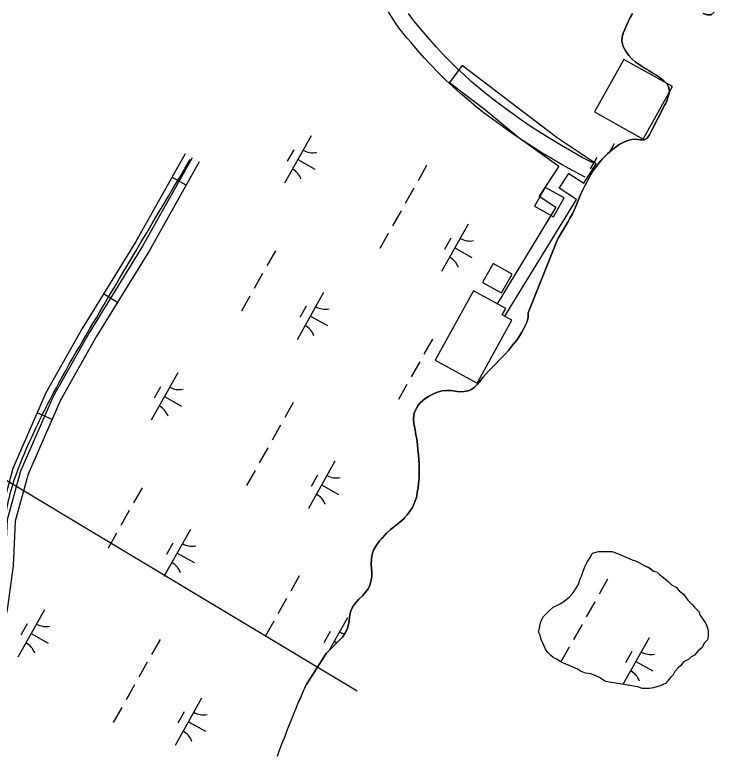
# Model space of a CAD drawing. Extents: x 3913936 to 3933962, y 195330 to 217741.
# Drawn here: x 3928086 to 3928731, y 206334 to 207016 of the extents above; entities that cross this region are included whole.
import ezdxf

# ---------------------------------------------------------------- set-up
doc = ezdxf.new("R2010")
doc.units = 0
for name, color, linetype in [('V-BLDG-OTLN', 7, 'Continuous'), ('V-DOMW-TANK', 7, 'Continuous'), ('V-ROAD-CNTR', 7, 'Continuous'), ('V-TOPO-SHOR', 7, 'Continuous'), ('V-UTIL-LINE', 7, 'Continuous'), ('V-WETL-SWMP', 7, 'Continuous')]:
    doc.layers.add(name, color=color, linetype=linetype)

msp = doc.modelspace()

# ---------------------------------------------------------------- linework, layer by layer
at = {"layer": 'V-BLDG-OTLN'}
for points in [[(3928692.97, 206949.93), (3928648.03, 206975.12), (3928620.92, 206926.77), (3928665.86, 206901.58)], [(3928575.3, 206856.95), (3928565.59, 206839.47), (3928583.07, 206829.76), (3928592.78, 206847.24)], [(3928527.3, 206786.66), (3928517.59, 206769.18), (3928535.07, 206759.47), (3928544.78, 206776.95)], [(3928509.16, 206761.39), (3928473.86, 206697.36), (3928512.44, 206676.09), (3928544.53, 206734.29), (3928535.76, 206739.12), (3928538.97, 206744.95)]]:
    msp.add_lwpolyline(points, close=True, dxfattribs=at)
at = {"layer": 'V-DOMW-TANK'}
for points in [[(3928498.66, 206969.56), (3928486.97, 206953.9)], [(3928538, 206737.89), (3928604.32, 206845.79), (3928588.31, 206856.32), (3928597.14, 206869.86), (3928610.88, 206860.75), (3928622.31, 206878.64), (3928586.32, 206902.58), (3928536.39, 206940.95), (3928498.66, 206969.56)], [(3928486.97, 206953.9), (3928520.61, 206928.34), (3928551.43, 206902.72), (3928588.08, 206876.62), (3928569.74, 206848.82), (3928585.15, 206838.76), (3928531.01, 206749.34)]]:
    msp.add_lwpolyline(points, dxfattribs=at)
at = {"layer": 'V-ROAD-CNTR'}
for p, q in [((3928243.91, 206858.87), (3928230.83, 206866.22)), ((3928180.57, 206750.78), (3928167.8, 206758.65)), ((3928120.28, 206642.63), (3928106.53, 206648.64))]:
    msp.add_line(p, q, dxfattribs=at)
for points in [[(3928612.29, 206866.24), (3928602.41, 206871.46), (3928592.57, 206876.9), (3928582.82, 206882.53), (3928573.18, 206888.33), (3928563.65, 206894.31), (3928554.22, 206900.46), (3928544.91, 206906.79), (3928535.72, 206913.29), (3928526.69, 206919.93), (3928519.17, 206925.53), (3928511.75, 206931.35), (3928504.45, 206937.33), (3928497.3, 206943.48), (3928490.29, 206949.79), (3928483.42, 206956.26), (3928476.7, 206962.89), (3928470.14, 206969.67), (3928463.74, 206976.6), (3928457.49, 206983.67), (3928451.53, 206990.73), (3928447.75, 206994.97), (3928443.98, 206999.53), (3928440.37, 207004.22), (3928436.94, 207009.05), (3928433.69, 207014), (3928430.63, 207019.06)], [(3928619.3, 206879.5), (3928609.55, 206884.66), (3928599.95, 206889.96), (3928590.44, 206895.45), (3928581.04, 206901.11), (3928571.73, 206906.94), (3928562.54, 206912.95), (3928553.46, 206919.12), (3928544.49, 206925.46), (3928535.61, 206931.98), (3928528.28, 206937.45), (3928521.13, 206943.05), (3928514.1, 206948.82), (3928507.2, 206954.75), (3928500.45, 206960.83), (3928493.83, 206967.06), (3928487.36, 206973.45), (3928481.04, 206979.98), (3928474.87, 206986.65), (3928468.85, 206993.47), (3928462.87, 207000.56), (3928459.13, 207004.75), (3928455.71, 207008.89), (3928452.44, 207013.14), (3928449.33, 207017.51)], [(3928249.62, 206884.33), (3928203.67, 206802.59), (3928154.45, 206722.69), (3928121.37, 206663.84), (3928091.15, 206594.77), (3928078.9, 206550.02), (3928076.87, 206508.14), (3928071.57, 206468.09), (3928063, 206429.88), (3928031.76, 206374.3), (3927995.4, 206317.29), (3927964.97, 206278.46), (3927925.14, 206253.52), (3927897.35, 206234.72), (3927869.98, 206224.29), (3927816.04, 206220.19), (3927738.4, 206212.2), (3927691.81, 206221.17), (3927639.71, 206220.34), (3927596.4, 206227.48), (3927556.76, 206241.16), (3927494.63, 206276.08), (3927419.43, 206318.35), (3927393.28, 206333.06)], [(3928243.08, 206888.01), (3928197.21, 206806.4), (3928147.99, 206726.5), (3928114.65, 206667.19), (3928084.06, 206597.28), (3928071.45, 206551.21), (3928069.4, 206508.81), (3928064.18, 206469.41), (3928055.92, 206432.6), (3928025.32, 206378.16), (3927989.27, 206321.63), (3927959.88, 206284.12), (3927921.04, 206259.81), (3927893.87, 206241.41), (3927868.33, 206231.68), (3927815.37, 206227.66), (3927738.73, 206219.77), (3927692.47, 206228.69), (3927640.27, 206227.85), (3927598.24, 206234.78), (3927559.84, 206248.03), (3927498.29, 206282.63), (3927416.33, 206328.7)], [(3928256.16, 206880.66), (3928210.14, 206798.79), (3928160.92, 206718.89), (3928128.09, 206660.49), (3928098.24, 206592.27), (3928086.36, 206548.84), (3928084.35, 206507.46), (3928078.96, 206466.78), (3928070.08, 206427.17), (3928038.19, 206370.44), (3928001.53, 206312.95), (3927970.06, 206272.8), (3927929.23, 206247.23), (3927900.84, 206228.02), (3927871.63, 206216.89), (3927816.71, 206212.72), (3927738.07, 206204.62), (3927691.16, 206213.66), (3927639.16, 206212.83), (3927594.55, 206220.18), (3927553.67, 206234.29), (3927490.97, 206269.54), (3927415.71, 206311.84), (3927408.18, 206316.08)]]:
    msp.add_lwpolyline(points, dxfattribs=at)
msp.add_spline([(3927406.66, 206320.8), (3927451.29, 206294.71), (3927529.11, 206252.74), (3927582.72, 206227.75), (3927615.38, 206218.6), (3927657.43, 206213.85), (3927733.94, 206214.17), (3927816.9, 206215.33), (3927864.12, 206222.21), (3927914.92, 206248.99), (3927962.76, 206282.58), (3927996.01, 206321.93), (3928040.12, 206389.76), (3928068.51, 206440.02), (3928073.44, 206468.77), (3928076.19, 206505.04), (3928078.37, 206558.07), (3928093.71, 206608.53), (3928118.48, 206661.01), (3928167.49, 206747.25), (3928247.87, 206882.68)], degree=3, dxfattribs=at)
at = {"layer": 'V-TOPO-SHOR'}
for points in [[(3928656.01, 207017.58), (3928653.83, 207013.92), (3928651.85, 207009.66), (3928650.06, 207005.8), (3928648.87, 207002.83), (3928647.39, 206999.37), (3928646.49, 206996.01), (3928646.19, 206991.55), (3928647.38, 206987.1), (3928649.65, 206982.84), (3928652.62, 206978.58), (3928655.58, 206975.32), (3928658.45, 206972.94), (3928662.11, 206970.26), (3928666.67, 206967.19), (3928670.92, 206964.71), (3928674.18, 206962.83), (3928677.94, 206960.65), (3928681.6, 206957.97), (3928684.77, 206955.4), (3928687.83, 206952.23), (3928689.52, 206949.06), (3928690.01, 206945.2), (3928688.72, 206940.75), (3928688.02, 206937.78), (3928686.64, 206934.71), (3928685.84, 206933.23), (3928673.35, 206908.99), (3928671.47, 206905.52), (3928669.49, 206902.46), (3928666.82, 206900.87), (3928663.06, 206900.88), (3928658.8, 206901.47), (3928655.14, 206900.98), (3928650.78, 206899.9), (3928647.91, 206898.81), (3928643.75, 206896.44), (3928641.08, 206894.56), (3928637.91, 206892.08), (3928632.96, 206888.03), (3928630.78, 206885.85), (3928628.2, 206883.28), (3928624.84, 206879.33), (3928622.26, 206875.96), (3928618.99, 206871.61), (3928617.31, 206868.54), (3928615.62, 206865.28), (3928613.44, 206861.22), (3928611.86, 206858.35), (3928609.68, 206854.1), (3928608.19, 206850.93), (3928606.9, 206847.76), (3928605.21, 206843.31), (3928603.83, 206840.14), (3928602.04, 206835.79), (3928600.46, 206832.52)], [(3928731.33, 207018.61), (3928728.46, 207016.14), (3928725.19, 207016.15), (3928721.04, 207017.33)], [(3928600.46, 206832.52), (3928598.18, 206828.37), (3928596.49, 206825.4), (3928594.31, 206821.64), (3928592.03, 206817.88), (3928590.05, 206814.52), (3928588.07, 206811.05), (3928586.78, 206808.88), (3928559.62, 206741.19), (3928559.61, 206736.94), (3928558.82, 206733.28), (3928557.73, 206730.8), (3928557.53, 206730.31), (3928555.95, 206727.34), (3928553.66, 206723.28), (3928551.88, 206720.11), (3928549.21, 206715.96), (3928545.34, 206711.21), (3928541.38, 206706.27), (3928538.21, 206702.61), (3928535.64, 206700.13), (3928532.57, 206696.97), (3928530.19, 206694.4), (3928526.52, 206690.74), (3928523.75, 206687.97), (3928520.18, 206684.01), (3928517.81, 206681.24), (3928514.74, 206677.38), (3928512.66, 206674.81), (3928509.88, 206672.24), (3928507.41, 206670.46), (3928504.34, 206668.98), (3928500.58, 206668.39), (3928496.12, 206668.19), (3928492.46, 206668.69), (3928488.4, 206669.38), (3928484.44, 206669.38), (3928480.29, 206669.09), (3928476.13, 206667.91), (3928472.37, 206666.43), (3928467.61, 206663.95), (3928464.35, 206661.78), (3928460.29, 206658.22), (3928457.91, 206655.35), (3928455.53, 206651.29), (3928454.34, 206648.32), (3928453.74, 206643.08), (3928454.14, 206638.82), (3928455.32, 206633.08), (3928456.11, 206628.53), (3928456.8, 206624.86), (3928457.49, 206619.32), (3928457.98, 206615.06), (3928458.37, 206609.82), (3928458.86, 206605.96), (3928459.16, 206600.91), (3928459.16, 206596.95), (3928459.15, 206593.19), (3928458.95, 206588.54), (3928458.55, 206583.39), (3928458.06, 206579.63), (3928457.36, 206575.57), (3928456.76, 206571.91), (3928455.87, 206568.94), (3928454.48, 206564.98), (3928452.8, 206561.32), (3928449.73, 206556.97), (3928447.84, 206554.5), (3928445.56, 206551.82), (3928444.87, 206550.93), (3928441.21, 206547.77), (3928438.24, 206545.3), (3928435.07, 206542.92), (3928432.59, 206541.04), (3928429.03, 206537.68), (3928426.95, 206535.51), (3928424.77, 206533.03), (3928422.59, 206530.46), (3928419.62, 206526.7), (3928417.14, 206522.55), (3928415.65, 206518.29), (3928414.96, 206513.84), (3928414.85, 206508.69), (3928415.05, 206504.93), (3928415.24, 206501.76), (3928415.24, 206497.8), (3928414.35, 206493.05), (3928413.45, 206489.59), (3928411.97, 206486.22), (3928409.69, 206483.06), (3928407.11, 206480.19), (3928403.45, 206476.63), (3928399.69, 206472.47), (3928397.5, 206469.21), (3928396.02, 206465.94), (3928395.23, 206462.58), (3928394.83, 206459.31), (3928394.03, 206454.66), (3928393.04, 206449.91), (3928391.16, 206446.05), (3928388.18, 206441.7)], [(3928630.87, 206400.58), (3928625.34, 206404.54), (3928621.38, 206406.13), (3928617.43, 206407.71), (3928612.68, 206408.51), (3928607.93, 206410.1), (3928604.77, 206412.47), (3928600.81, 206414.06), (3928596.85, 206415.64), (3928592.9, 206417.23), (3928589.73, 206418.81), (3928585.78, 206421.19), (3928582.61, 206422.77), (3928580.24, 206425.15), (3928577.87, 206427.53), (3928575.5, 206430.69), (3928573.12, 206436.24), (3928571.54, 206439.4), (3928570.75, 206443.36), (3928569.17, 206446.52), (3928569.97, 206449.69), (3928570.76, 206453.65), (3928571.56, 206456.81), (3928573.93, 206460.77), (3928576.31, 206463.14), (3928578.69, 206465.51), (3928582.64, 206469.47), (3928586.6, 206471.05), (3928589.77, 206472.63), (3928592.94, 206475), (3928597.69, 206478.96), (3928600.85, 206482.12), (3928604.02, 206486.86), (3928606.4, 206490.82), (3928607.2, 206494.78), (3928608.78, 206497.94), (3928610.37, 206502.69), (3928611.95, 206506.64), (3928614.33, 206511.39), (3928616.71, 206515.35), (3928619.08, 206519.3), (3928624.62, 206520.88), (3928628.58, 206520.88), (3928631.75, 206520.88), (3928637.29, 206520.87), (3928641.24, 206519.29), (3928645.2, 206517.7), (3928650.73, 206515.33), (3928655.48, 206512.95), (3928658.65, 206512.15), (3928661.81, 206510.57), (3928667.35, 206507.4), (3928671.31, 206505.82), (3928675.26, 206502.65), (3928678.43, 206501.85), (3928680.8, 206499.48), (3928684.75, 206496.31), (3928688.71, 206493.14), (3928691.87, 206489.97), (3928696.62, 206487.59), (3928698.99, 206484.43), (3928702.95, 206481.26), (3928706.9, 206475.71), (3928710.85, 206471.76), (3928713.23, 206469.38), (3928717.18, 206465.42), (3928717.97, 206462.26), (3928720.34, 206459.09), (3928723.51, 206454.34), (3928725.09, 206450.38), (3928725.87, 206447.21), (3928725.87, 206442.46), (3928725.08, 206439.3), (3928721.91, 206436.14), (3928720.32, 206432.18), (3928716.37, 206429.02), (3928713.2, 206425.06), (3928710.03, 206423.48), (3928707.66, 206421.11), (3928702.91, 206418.74), (3928700.53, 206415.57), (3928698.15, 206413.2), (3928694.98, 206410.04), (3928693.4, 206406.87), (3928691.02, 206404.5), (3928688.65, 206401.34), (3928686.27, 206398.96), (3928681.52, 206396.59), (3928678.36, 206395.8), (3928675.19, 206395.01), (3928671.23, 206394.22), (3928668.07, 206394.23), (3928664.9, 206394.23), (3928660.95, 206395.82), (3928630.87, 206400.58)], [(3928388.18, 206441.7), (3928385.81, 206439.13), (3928382.34, 206435.77), (3928378.57, 206431.91), (3928375.41, 206428.74), (3928373.33, 206426.57), (3928354.84, 206397.62)], [(3928347.55, 206380.98), (3928350.11, 206386.76), (3928352.41, 206392.15), (3928354.46, 206396.87), (3928354.84, 206397.62)], [(3928328.26, 206331.89), (3928330.3, 206337.27), (3928332.6, 206343.7), (3928335.28, 206350.27), (3928336.55, 206354.07), (3928338.47, 206358.8), (3928340.9, 206364.57), (3928343.46, 206370.87), (3928344.99, 206374.68), (3928347.55, 206380.98)]]:
    msp.add_lwpolyline(points, dxfattribs=at)
at = {"layer": 'V-UTIL-LINE'}
msp.add_line((3924921.92, 208479.62), (3928401.93, 206392.15), dxfattribs=at)
at = {"layer": 'V-WETL-SWMP'}
for p, q in [((3928359.29, 206904.37), (3928334.79, 206860.79)), ((3928638.89, 206897.15), (3928634.45, 206889.25)), ((3928343.26, 206891.59), (3928337.38, 206881.13)), ((3928622.86, 206884.37), (3928616.98, 206873.91)), ((3928347.04, 206882.58), (3928362.73, 206873.76)), ((3928465.89, 206877.06), (3928458.04, 206863.11)), ((3928454.12, 206856.14), (3928446.28, 206842.19)), ((3928442.36, 206835.22), (3928434.52, 206821.27)), ((3928504.29, 206822.86), (3928479.79, 206779.28)), ((3928430.6, 206814.3), (3928422.76, 206800.35)), ((3928488.26, 206810.08), (3928482.37, 206799.62)), ((3928326.35, 206798.39), (3928318.51, 206784.44)), ((3928492.04, 206801.07), (3928507.73, 206792.25)), ((3928314.59, 206777.47), (3928306.75, 206763.52)), ((3928302.83, 206756.55), (3928294.99, 206742.6)), ((3928370.92, 206759.9), (3928346.42, 206716.32)), ((3928354.89, 206747.12), (3928349.01, 206736.66)), ((3928358.67, 206738.11), (3928374.36, 206729.29)), ((3928471.34, 206716.88), (3928463.5, 206702.93)), ((3928459.58, 206695.96), (3928451.74, 206682.01)), ((3928236.32, 206685.61), (3928211.82, 206642.03)), ((3928220.28, 206672.83), (3928214.4, 206662.37)), ((3928447.82, 206675.04), (3928439.98, 206661.09)), ((3928224.07, 206663.82), (3928239.76, 206655)), ((3928342.91, 206658.3), (3928335.07, 206644.35)), ((3928331.15, 206637.38), (3928323.31, 206623.43)), ((3928319.39, 206616.46), (3928311.55, 206602.51)), ((3928381.32, 206604.11), (3928356.82, 206560.52)), ((3928307.63, 206595.54), (3928299.79, 206581.59)), ((3928365.28, 206591.32), (3928359.4, 206580.86)), ((3928203.37, 206579.63), (3928195.53, 206565.68)), ((3928369.07, 206582.31), (3928384.76, 206573.49)), ((3928191.61, 206558.71), (3928183.77, 206544.76)), ((3928179.85, 206537.79), (3928172.01, 206523.84)), ((3928247.95, 206541.15), (3928223.45, 206497.56)), ((3928231.91, 206528.36), (3928226.03, 206517.9)), ((3928235.7, 206519.35), (3928251.39, 206510.53)), ((3928348.37, 206498.12), (3928340.53, 206484.17)), ((3928632.91, 206495.28), (3928625.07, 206481.33)), ((3928336.61, 206477.2), (3928328.77, 206463.25)), ((3928621.15, 206474.36), (3928613.31, 206460.41)), ((3928113.35, 206466.86), (3928088.85, 206423.27)), ((3928097.31, 206454.07), (3928091.43, 206443.61)), ((3928324.85, 206456.28), (3928317.01, 206442.33)), ((3928392.95, 206459.64), (3928375.8, 206429.14)), ((3928609.39, 206453.44), (3928601.55, 206439.49)), ((3928376.91, 206446.85), (3928371.03, 206436.39)), ((3928101.1, 206445.06), (3928116.79, 206436.24)), ((3928671.31, 206441.09), (3928647.1, 206398.01)), ((3928219.94, 206439.54), (3928212.1, 206425.59)), ((3928380.7, 206437.84), (3928383.09, 206436.5)), ((3928597.63, 206432.52), (3928589.88, 206418.74)), ((3928655.28, 206428.3), (3928649.4, 206417.84)), ((3928208.18, 206418.62), (3928200.34, 206404.67)), ((3928659.06, 206419.29), (3928674.75, 206410.47)), ((3928196.42, 206397.7), (3928188.58, 206383.75)), ((3928258.34, 206385.35), (3928233.84, 206341.76)), ((3928184.66, 206376.78), (3928176.82, 206362.83)), ((3928242.31, 206372.56), (3928236.43, 206362.1)), ((3928246.09, 206363.55), (3928261.78, 206354.73))]:
    msp.add_line(p, q, dxfattribs=at)
for points in [[(3928655.14, 206900.98), (3928658.8, 206901.47), (3928663.06, 206900.88), (3928666.82, 206900.87), (3928669.49, 206902.46), (3928671.47, 206905.52), (3928673.36, 206908.99), (3928685.84, 206933.23), (3928686.64, 206934.71), (3928688.02, 206937.78), (3928688.72, 206940.75), (3928690.01, 206945.2), (3928689.52, 206949.06), (3928687.83, 206952.23), (3928684.77, 206955.4), (3928681.6, 206957.98), (3928677.94, 206960.65), (3928674.18, 206962.83), (3928670.92, 206964.71), (3928666.66, 206967.19), (3928662.11, 206970.26), (3928658.45, 206972.94), (3928655.58, 206975.31), (3928652.62, 206978.58), (3928649.65, 206982.84), (3928647.38, 206987.1), (3928646.19, 206991.55), (3928646.49, 206996.01), (3928647.39, 206999.37), (3928648.87, 207002.83), (3928650.06, 207005.8), (3928651.85, 207009.66), (3928653.83, 207013.92), (3928656.01, 207017.58)], [(3928721.04, 207017.34), (3928725.19, 207016.15), (3928728.46, 207016.14), (3928731.33, 207018.62)], [(3928414.96, 206513.84), (3928415.65, 206518.29), (3928417.14, 206522.55), (3928419.62, 206526.7), (3928422.59, 206530.46), (3928424.77, 206533.03), (3928426.95, 206535.51), (3928429.03, 206537.68), (3928432.59, 206541.04), (3928435.07, 206542.92), (3928438.24, 206545.3), (3928441.21, 206547.77), (3928444.87, 206550.93), (3928445.56, 206551.82), (3928447.84, 206554.49), (3928449.73, 206556.97), (3928452.8, 206561.32), (3928454.48, 206564.98), (3928455.87, 206568.94), (3928456.76, 206571.91), (3928457.36, 206575.57), (3928458.06, 206579.63), (3928458.55, 206583.39), (3928458.95, 206588.54), (3928459.15, 206593.19), (3928459.16, 206600.91), (3928458.86, 206605.96), (3928458.37, 206609.82), (3928457.98, 206615.06), (3928457.49, 206619.32), (3928456.8, 206624.86), (3928456.11, 206628.53), (3928455.32, 206633.08), (3928454.14, 206638.82), (3928453.74, 206643.08), (3928454.34, 206648.32), (3928455.53, 206651.29), (3928457.91, 206655.35), (3928460.29, 206658.22), (3928464.35, 206661.78), (3928467.61, 206663.95), (3928472.37, 206666.42), (3928476.13, 206667.91), (3928480.29, 206669.09), (3928484.44, 206669.39), (3928488.4, 206669.38), (3928492.46, 206668.69), (3928496.12, 206668.19), (3928500.58, 206668.39), (3928504.34, 206668.98), (3928507.41, 206670.46), (3928509.88, 206672.24), (3928512.66, 206674.81), (3928514.74, 206677.38), (3928517.81, 206681.24), (3928520.18, 206684.01), (3928523.75, 206687.97), (3928530.19, 206694.4), (3928532.56, 206696.97), (3928535.64, 206700.13), (3928538.21, 206702.61), (3928541.38, 206706.27), (3928545.34, 206711.21), (3928549.21, 206715.96), (3928551.88, 206720.12), (3928553.67, 206723.28), (3928555.95, 206727.34), (3928557.53, 206730.31), (3928557.73, 206730.8), (3928558.82, 206733.28), (3928559.61, 206736.94), (3928559.62, 206741.19), (3928586.78, 206808.88), (3928588.07, 206811.05), (3928590.05, 206814.52), (3928592.03, 206817.88), (3928594.31, 206821.64), (3928596.49, 206825.4), (3928598.18, 206828.37), (3928600.46, 206832.52), (3928602.04, 206835.79), (3928603.83, 206840.14), (3928605.21, 206843.31), (3928606.9, 206847.76), (3928608.19, 206850.93), (3928609.68, 206854.1), (3928611.86, 206858.35), (3928613.44, 206861.22), (3928615.62, 206865.28), (3928617.31, 206868.54), (3928618.99, 206871.61), (3928622.26, 206875.96), (3928624.84, 206879.33), (3928628.2, 206883.28), (3928632.96, 206888.03), (3928637.91, 206892.08), (3928641.08, 206894.56), (3928643.75, 206896.43), (3928647.91, 206898.81), (3928650.78, 206899.9), (3928655.14, 206900.98)], [(3928328.26, 206331.89), (3928330.3, 206337.27), (3928332.59, 206343.7), (3928335.28, 206350.26), (3928336.55, 206354.07), (3928338.47, 206358.8), (3928340.9, 206364.57), (3928343.46, 206370.88), (3928344.99, 206374.68), (3928347.17, 206380.23), (3928349.73, 206386.01), (3928352.03, 206391.39), (3928354.08, 206396.12), (3928354.46, 206396.87), (3928373.33, 206426.57), (3928375.41, 206428.74), (3928378.58, 206431.91), (3928382.34, 206435.76), (3928385.81, 206439.13), (3928388.18, 206441.7), (3928391.16, 206446.05), (3928393.04, 206449.91), (3928394.03, 206454.66), (3928394.83, 206459.31), (3928395.22, 206462.58), (3928396.02, 206465.94), (3928397.5, 206469.21), (3928399.69, 206472.47), (3928403.45, 206476.63), (3928407.11, 206480.19), (3928409.69, 206483.06), (3928411.97, 206486.22), (3928413.45, 206489.59), (3928414.35, 206493.05), (3928415.24, 206497.8), (3928415.24, 206501.76), (3928415.05, 206504.93), (3928414.85, 206508.69), (3928414.96, 206513.84)]]:
    msp.add_lwpolyline(points, dxfattribs=at)
msp.add_lwpolyline([(3928660.95, 206395.81), (3928630.87, 206400.58), (3928625.34, 206404.54), (3928621.38, 206406.13), (3928617.43, 206407.71), (3928612.68, 206408.51), (3928607.93, 206410.1), (3928604.77, 206412.47), (3928600.81, 206414.06), (3928596.85, 206415.64), (3928592.9, 206417.23), (3928589.73, 206418.81), (3928585.78, 206421.19), (3928582.61, 206422.77), (3928580.24, 206425.15), (3928577.87, 206427.53), (3928575.5, 206430.69), (3928573.12, 206436.24), (3928571.54, 206439.4), (3928570.75, 206443.36), (3928569.17, 206446.53), (3928569.97, 206449.69), (3928570.76, 206453.65), (3928571.56, 206456.81), (3928573.93, 206460.77), (3928576.31, 206463.14), (3928578.68, 206465.51), (3928582.64, 206469.47), (3928586.6, 206471.05), (3928589.77, 206472.63), (3928592.94, 206475), (3928597.69, 206478.96), (3928600.85, 206482.12), (3928604.02, 206486.86), (3928606.4, 206490.82), (3928607.2, 206494.78), (3928608.78, 206497.94), (3928610.37, 206502.69), (3928611.95, 206506.65), (3928614.33, 206511.39), (3928616.71, 206515.35), (3928619.08, 206519.3), (3928624.62, 206520.88), (3928628.58, 206520.88), (3928631.75, 206520.88), (3928637.29, 206520.87), (3928641.24, 206519.29), (3928645.2, 206517.7), (3928650.74, 206515.33), (3928655.48, 206512.95), (3928658.65, 206512.15), (3928661.81, 206510.57), (3928667.35, 206507.4), (3928671.31, 206505.81), (3928675.26, 206502.65), (3928678.43, 206501.85), (3928680.8, 206499.48), (3928684.75, 206496.31), (3928688.71, 206493.14), (3928691.87, 206489.97), (3928696.62, 206487.59), (3928698.99, 206484.43), (3928702.95, 206481.26), (3928706.9, 206475.72), (3928710.85, 206471.76), (3928713.23, 206469.38), (3928717.18, 206465.42), (3928717.97, 206462.26), (3928720.34, 206459.09), (3928723.51, 206454.34), (3928725.09, 206450.38), (3928725.88, 206447.21), (3928725.87, 206442.46), (3928725.08, 206439.3), (3928721.91, 206436.14), (3928720.33, 206432.18), (3928716.37, 206429.02), (3928713.2, 206425.06), (3928710.03, 206423.48), (3928707.66, 206421.11), (3928702.91, 206418.74), (3928700.53, 206415.57), (3928698.15, 206413.2), (3928694.98, 206410.04), (3928693.4, 206406.87), (3928691.02, 206404.5), (3928688.65, 206401.33), (3928686.27, 206398.96), (3928681.52, 206396.59), (3928678.36, 206395.8), (3928675.19, 206395.01), (3928671.23, 206394.22), (3928668.07, 206394.23), (3928664.9, 206394.23)], close=True, dxfattribs=at)
for centre, start, end in [((3928360.78, 206906.54), 239.88608, 281.42974), ((3928333.71, 206858.39), 19.88608, 61.42973), ((3928505.78, 206825.03), 239.88608, 281.42974), ((3928478.71, 206776.88), 19.88608, 61.42973), ((3928372.41, 206762.07), 239.88608, 281.42974), ((3928345.34, 206713.92), 19.88608, 61.42973), ((3928237.81, 206687.78), 239.88608, 281.42974), ((3928210.74, 206639.63), 19.88608, 61.42973), ((3928382.81, 206606.27), 239.88608, 281.42974), ((3928355.74, 206558.12), 19.88608, 61.42973), ((3928249.44, 206543.31), 239.88608, 281.42974), ((3928222.37, 206495.16), 19.88608, 61.42973), ((3928114.84, 206469.02), 239.88608, 281.42974), ((3928394.44, 206461.8), 239.88608, 256.1708), ((3928087.77, 206420.87), 19.88608, 61.42973), ((3928672.81, 206443.26), 239.88608, 281.42974), ((3928645.74, 206395.1), 19.88608, 61.42973), ((3928259.84, 206387.51), 239.88608, 281.42974), ((3928232.77, 206339.36), 19.88608, 61.42973)]:
    msp.add_arc(centre, 17.62, start, end, dxfattribs=at)

doc.saveas('drawing.dxf')
